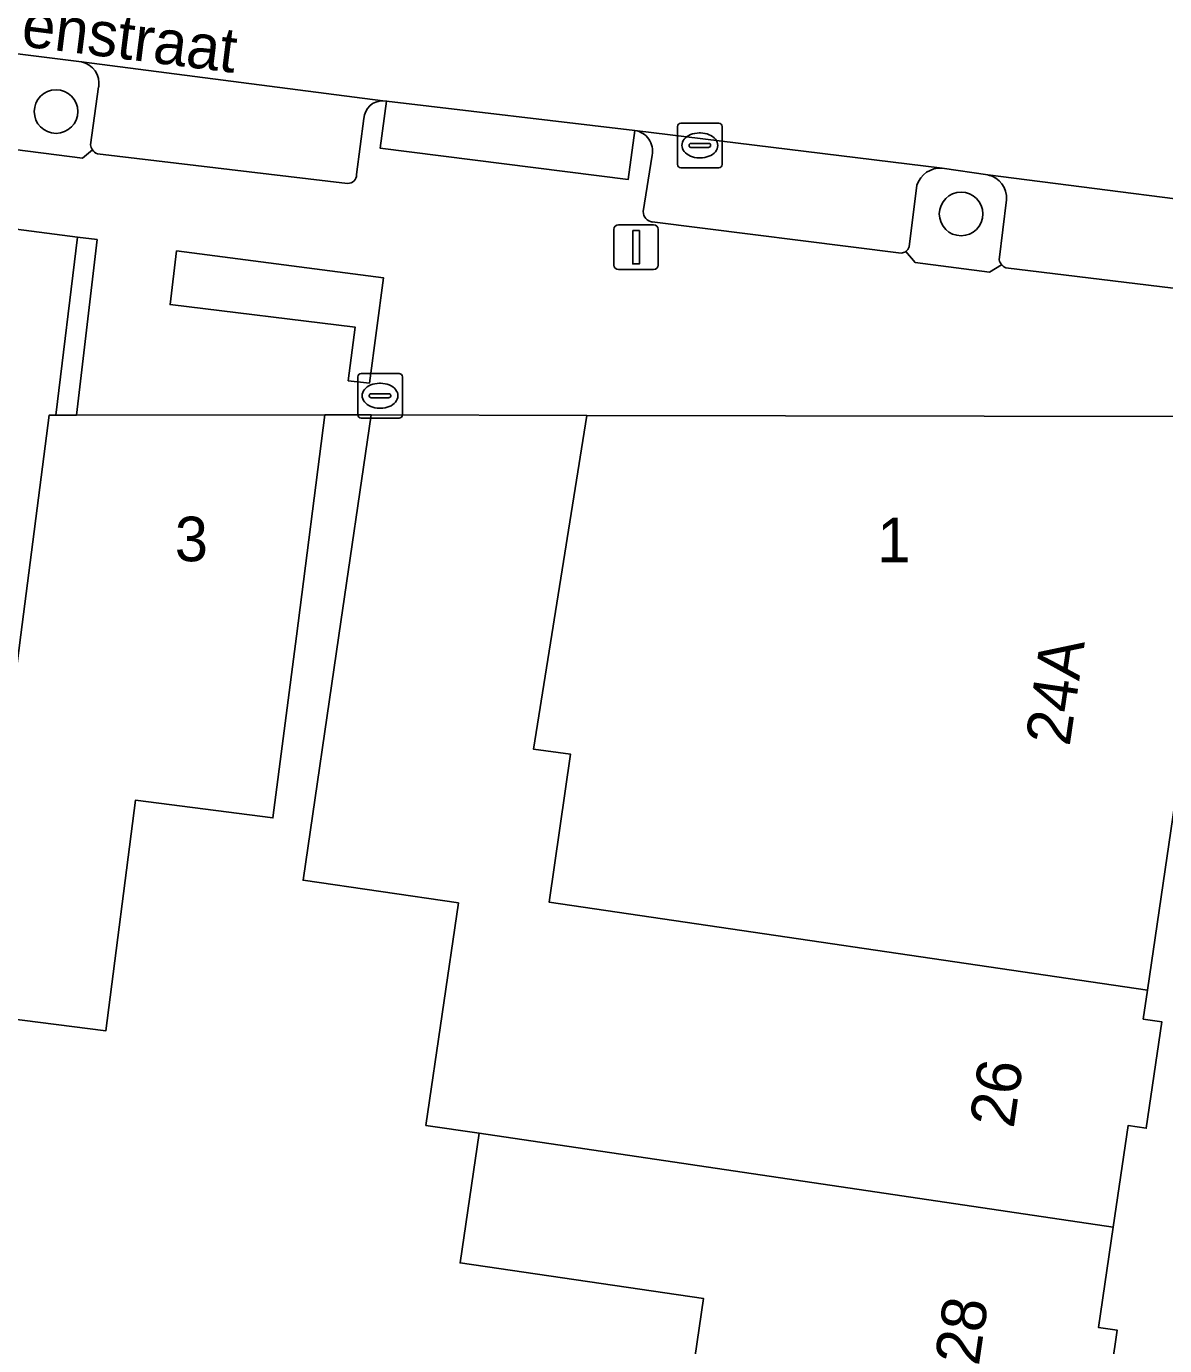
# Model space of a CAD drawing. Extents: x 161692 to 162379, y 380760 to 381678.
# Drawn here: x 162308.58 to 162334.11, y 381525.86 to 381555.45 of the extents above; entities that cross this region are included whole.
import ezdxf

# ---------------------------------------------------------------- set-up
doc = ezdxf.new("R2010")
doc.units = 0
for name, color, linetype in [('IMGEO_Boom', 7, 'Continuous'), ('IMGEO_Erf', 7, 'Continuous'), ('IMGEO_Grasland_overig', 7, 'Continuous'), ('IMGEO_Groenvoorziening', 7, 'Continuous'), ('IMGEO_Kolk', 7, 'Continuous'), ('IMGEO_Lichtmast', 7, 'Continuous'), ('IMGEO_Openbare_ruimte_label', 7, 'Continuous'), ('IMGEO_Pand', 7, 'Continuous'), ('IMGEO_Pand_nummerreeks', 7, 'Continuous'), ('IMGEO_Parkeervlak_open', 7, 'Continuous'), ('IMGEO_Rijbaan_lokaal_open', 7, 'Continuous'), ('IMGEO_Voetpad_open', 7, 'Continuous')]:
    doc.layers.add(name, color=color, linetype=linetype)

msp = doc.modelspace()

# ---------------------------------------------------------------- linework, layer by layer
at = {"layer": 'IMGEO_Boom'}
for centre in [(162309.245, 381553.537), (162329.549, 381551.241)]:
    msp.add_circle(centre, 0.489, dxfattribs=at)
at = {"layer": 'IMGEO_Erf'}
for points in [[(162323.426, 381524.563), (162323.771, 381526.915), (162318.31, 381527.716), (162318.736, 381530.623), (162317.541, 381530.799), (162318.271, 381535.788), (162314.786, 381536.298), (162315.59, 381541.785), (162316.315, 381546.732), (162315.275, 381546.732), (162314.637, 381541.771), (162314.112, 381537.696), (162311.027, 381538.093), (162310.361, 381532.918), (162307.365, 381533.304), (162308.459, 381541.798), (162309.094, 381546.73), (162309.237, 381546.73), (162309.726, 381550.717), (162289.182, 381553.397), (162275.96, 381554.905), (162271.335, 381518.964)], [(162335.31, 381518.353), (162339.507, 381545.608), (162338.966, 381546.521), (162334.521, 381546.695), (162335.434, 381545.468), (162333.729, 381533.83), (162333.634, 381533.183), (162334.051, 381533.122), (162333.701, 381530.735), (162333.296, 381530.795), (162332.963, 381528.518), (162332.633, 381526.265), (162333.052, 381526.203), (162332.703, 381523.82)]]:
    msp.add_lwpolyline(points, dxfattribs=at)
at = {"layer": 'IMGEO_Grasland_overig'}
for points in [[(162309.816, 381554.649), (162308.322, 381554.842), (162308.033, 381552.722), (162309.84, 381552.494), (162310.062, 381552.675)], [(162310.019, 381552.79), (162310.201, 381554.09)], [(162330.15, 381552.114), (162329.125, 381552.27)], [(162328.557, 381551.885), (162328.383, 381550.5)], [(162330.399, 381550.214), (162330.568, 381551.559)], [(162328.308, 381550.399), (162328.516, 381550.154), (162330.184, 381549.937), (162330.457, 381550.102)]]:
    msp.add_lwpolyline(points, dxfattribs=at)
msp.add_lwpolyline([(162309.707, 381546.73), (162310.167, 381550.667), (162309.726, 381550.717), (162309.237, 381546.73)], close=True, dxfattribs=at)
for centre, radius, start, end in [((162309.716, 381554.168), 0.492, 350.9069, 78.2058), ((162310.251, 381552.811), 0.232, 185.19, 215.8129), ((162329.092, 381551.707), 0.564, 86.647, 161.6132), ((162330.046, 381551.601), 0.523, 355.3966, 78.5741), ((162328.201, 381550.557), 0.19, 304.0961, 342.7107), ((162330.669, 381550.283), 0.278, 194.2802, 220.4753)]:
    msp.add_arc(centre, radius, start, end, dxfattribs=at)
at = {"layer": 'IMGEO_Groenvoorziening'}
msp.add_lwpolyline([(162316.588, 381549.811), (162311.949, 381550.411), (162311.803, 381549.209), (162315.954, 381548.703), (162315.799, 381547.498), (162316.275, 381547.448)], close=True, dxfattribs=at)
at = {"layer": 'IMGEO_Kolk'}
for p, q in [((162323.262, 381553.277), (162324.114, 381553.277)), ((162323.187, 381552.351), (162323.187, 381553.203)), ((162323.675, 381553.057), (162323.7, 381553.057)), ((162324.188, 381553.203), (162324.188, 381552.351)), ((162323.446, 381552.771), (162323.446, 381552.783)), ((162323.884, 381552.734), (162323.486, 381552.734)), ((162323.489, 381552.82), (162323.887, 381552.82)), ((162323.93, 381552.783), (162323.93, 381552.771)), ((162323.698, 381552.497), (162323.673, 381552.497)), ((162324.114, 381552.277), (162323.262, 381552.277)), ((162316.088, 381547.663), (162316.94, 381547.663)), ((162316.013, 381546.737), (162316.013, 381547.589)), ((162316.501, 381547.443), (162316.526, 381547.443)), ((162317.014, 381547.589), (162317.014, 381546.737)), ((162316.272, 381547.157), (162316.272, 381547.169)), ((162316.71, 381547.12), (162316.312, 381547.12)), ((162316.315, 381547.206), (162316.713, 381547.206)), ((162316.756, 381547.169), (162316.756, 381547.157)), ((162316.524, 381546.883), (162316.499, 381546.883)), ((162316.94, 381546.663), (162316.088, 381546.663))]:
    msp.add_line(p, q, dxfattribs=at)
for points in [[(162323.262, 381553.277), (162324.114, 381553.277)], [(162323.187, 381552.351), (162323.187, 381553.203)], [(162324.188, 381553.203), (162324.188, 381552.351)], [(162324.114, 381552.277), (162323.262, 381552.277)], [(162316.088, 381547.663), (162316.94, 381547.663)], [(162316.013, 381546.737), (162316.013, 381547.589)], [(162317.014, 381547.589), (162317.014, 381546.737)], [(162316.94, 381546.663), (162316.088, 381546.663)]]:
    msp.add_lwpolyline(points, dxfattribs=at)
for centre, radius, start, end in [((162323.264, 381553.201), 0.0765, 91.552, 178.448), ((162323.264, 381553.201), 0.0765, 91.552, 178.448), ((162324.112, 381553.201), 0.0765, 1.552, 88.448), ((162324.112, 381553.201), 0.0765, 1.552, 88.448), ((162323.486, 381552.78), 0.0403, 85.8775, 175.7526), ((162323.483, 381552.77), 0.0366, 178.938, 274.7102), ((162323.887, 381552.777), 0.043, 264.8664, 352.4533), ((162323.891, 381552.782), 0.0386, 1.7309, 96.639), ((162323.264, 381552.353), 0.0765, 181.552, 268.448), ((162323.264, 381552.353), 0.0765, 181.552, 268.448), ((162324.112, 381552.353), 0.0765, 271.552, 358.448), ((162324.112, 381552.353), 0.0765, 271.552, 358.448), ((162316.09, 381547.587), 0.0765, 91.552, 178.448), ((162316.09, 381547.587), 0.0765, 91.552, 178.448), ((162316.938, 381547.587), 0.0765, 1.552, 88.448), ((162316.938, 381547.587), 0.0765, 1.552, 88.448), ((162316.312, 381547.166), 0.0403, 85.8775, 175.7526), ((162316.309, 381547.156), 0.0366, 178.938, 274.7102), ((162316.713, 381547.163), 0.043, 264.8664, 352.4533), ((162316.717, 381547.168), 0.0386, 1.7309, 96.639), ((162316.09, 381546.739), 0.0765, 181.552, 268.448), ((162316.09, 381546.739), 0.0765, 181.552, 268.448), ((162316.938, 381546.739), 0.0765, 271.552, 358.448), ((162316.938, 381546.739), 0.0765, 271.552, 358.448)]:
    msp.add_arc(centre, radius, start, end, dxfattribs=at)
for centre, major_axis, ratio, start_param, end_param in [((162323.674, 381552.777), (-0.387, 0.002), 0.722429, 4.712389, 7.853982), ((162323.699, 381552.777), (-0.39, 0.002), 0.717154, 1.570796, 4.712389), ((162316.5, 381547.163), (-0.387, 0.002), 0.722429, 4.712389, 7.853982), ((162316.525, 381547.163), (-0.39, 0.002), 0.717154, 1.570796, 4.712389)]:
    msp.add_ellipse(centre, major_axis=major_axis, ratio=ratio, start_param=start_param, end_param=end_param, dxfattribs=at)
at = {"layer": 'IMGEO_Lichtmast'}
for p, q in [((162321.761, 381550.094), (162321.761, 381550.894)), ((162321.761, 381550.894), (162321.761, 381550.094)), ((162321.861, 381550.994), (162322.651, 381550.994)), ((162322.651, 381550.994), (162321.861, 381550.994)), ((162322.751, 381550.894), (162322.751, 381550.094)), ((162322.751, 381550.094), (162322.751, 381550.894)), ((162322.651, 381549.994), (162321.861, 381549.994)), ((162321.861, 381549.994), (162322.651, 381549.994))]:
    msp.add_line(p, q, dxfattribs=at)
msp.add_lwpolyline([(162322.181, 381550.869), (162322.331, 381550.869), (162322.331, 381550.119), (162322.181, 381550.119), (162322.181, 381550.869)], dxfattribs=at)
for centre, start, end in [((162321.861, 381550.894), 90, 180), ((162321.861, 381550.894), 90, 180), ((162322.651, 381550.894), 0, 90), ((162322.651, 381550.894), 360, 90), ((162321.861, 381550.094), 180, 270), ((162321.861, 381550.094), 180, 270), ((162322.651, 381550.094), 270, 0), ((162322.651, 381550.094), 270, 0)]:
    msp.add_arc(centre, 0.1, start, end, dxfattribs=at)
at = {"layer": 'IMGEO_Pand'}
for points in [[(162315.275, 381546.732), (162309.707, 381546.73), (162309.237, 381546.73), (162309.094, 381546.73), (162308.459, 381541.798), (162307.365, 381533.304), (162310.361, 381532.918), (162311.027, 381538.093), (162314.112, 381537.696), (162314.637, 381541.771)], [(162318.736, 381530.623), (162332.963, 381528.518), (162333.296, 381530.795), (162333.701, 381530.735), (162334.051, 381533.122), (162333.634, 381533.183), (162333.729, 381533.83), (162320.304, 381535.809), (162320.788, 381539.124), (162319.956, 381539.237), (162321.151, 381546.722), (162316.315, 381546.732), (162315.59, 381541.785), (162314.786, 381536.298), (162318.271, 381535.788), (162317.541, 381530.799)], [(162333.729, 381533.83), (162335.434, 381545.468), (162334.521, 381546.695), (162321.151, 381546.722), (162319.956, 381539.237), (162320.788, 381539.124), (162320.304, 381535.809)], [(162318.736, 381530.623), (162318.31, 381527.716), (162323.771, 381526.915), (162323.426, 381524.563), (162332.181, 381523.268), (162332.271, 381523.883), (162332.703, 381523.82), (162333.052, 381526.203), (162332.633, 381526.265), (162332.963, 381528.518)]]:
    msp.add_lwpolyline(points, close=True, dxfattribs=at)
at = {"layer": 'IMGEO_Parkeervlak_open'}
for points in [[(162316.576, 381553.78), (162309.816, 381554.649)], [(162310.201, 381554.09), (162310.019, 381552.79)], [(162315.988, 381552.122), (162316.153, 381553.38)], [(162329.125, 381552.27), (162322.233, 381553.111)], [(162310.173, 381552.592), (162315.787, 381551.926)], [(162322.618, 381552.56), (162322.416, 381551.292)], [(162337.038, 381551.235), (162330.15, 381552.114)], [(162328.383, 381550.5), (162328.557, 381551.885)], [(162330.568, 381551.559), (162330.399, 381550.214)], [(162322.622, 381551.06), (162328.204, 381550.363)], [(162330.549, 381550.031), (162336.152, 381549.352)]]:
    msp.add_lwpolyline(points, dxfattribs=at)
for centre, radius, start, end in [((162309.716, 381554.168), 0.492, 350.9069, 78.2058), ((162316.571, 381553.362), 0.418, 89.3196, 177.4788), ((162322.163, 381552.652), 0.464, 348.5552, 81.331), ((162310.251, 381552.811), 0.232, 185.19, 215.8129), ((162310.241, 381552.798), 0.217, 214.5772, 251.8484), ((162315.795, 381552.118), 0.193, 267.5003, 1.0565), ((162329.092, 381551.707), 0.564, 86.647, 161.6132), ((162330.046, 381551.601), 0.523, 355.3966, 78.5741), ((162322.658, 381551.299), 0.242, 181.6563, 261.5495), ((162328.192, 381550.566), 0.203, 273.3726, 304.8144), ((162328.201, 381550.557), 0.19, 304.0961, 342.7107), ((162330.669, 381550.283), 0.278, 194.2802, 220.4753), ((162330.673, 381550.287), 0.284, 220.5373, 244.1451)]:
    msp.add_arc(centre, radius, start, end, dxfattribs=at)
at = {"layer": 'IMGEO_Rijbaan_lokaal_open'}
msp.add_lwpolyline([(162308.322, 381554.842), (162309.816, 381554.649), (162316.576, 381553.78), (162316.66, 381553.77), (162322.233, 381553.111), (162329.125, 381552.27), (162330.15, 381552.114), (162337.038, 381551.235), (162337.106, 381551.226), (162338.615, 381551.039), (162339.436, 381556.21), (162334.279, 381556.873), (162331.486, 381557.225), (162324.986, 381558.045), (162323.939, 381558.177), (162317, 381559.04), (162311.533, 381559.719), (162308.872, 381560.05), (162307.059, 381560.275)], dxfattribs=at)
at = {"layer": 'IMGEO_Voetpad_open'}
for points in [[(162282.263, 381556.14), (162281.992, 381555.978), (162280.029, 381556.251), (162280.3, 381558.346), (162278.144, 381558.606), (162275.96, 381554.905), (162289.182, 381553.397), (162309.726, 381550.717), (162310.167, 381550.667), (162309.707, 381546.73), (162315.275, 381546.732), (162316.315, 381546.732), (162321.151, 381546.722), (162334.521, 381546.695), (162338.966, 381546.521), (162338.615, 381551.039)], [(162310.062, 381552.675), (162309.84, 381552.494), (162308.033, 381552.722), (162308.322, 381554.842), (162306.829, 381555.035)], [(162322.233, 381553.111), (162322.079, 381552.012), (162316.518, 381552.712), (162316.66, 381553.77), (162316.576, 381553.78)], [(162316.153, 381553.38), (162315.988, 381552.122)], [(162315.787, 381551.926), (162310.173, 381552.592)], [(162322.416, 381551.292), (162322.618, 381552.56)], [(162328.204, 381550.363), (162322.622, 381551.06)], [(162330.457, 381550.102), (162330.184, 381549.937), (162328.516, 381550.154), (162328.308, 381550.399)], [(162336.152, 381549.352), (162330.549, 381550.031)]]:
    msp.add_lwpolyline(points, dxfattribs=at)
for points in [[(162322.233, 381553.111), (162316.66, 381553.77), (162316.518, 381552.712), (162322.079, 381552.012)], [(162316.275, 381547.448), (162315.799, 381547.498), (162315.954, 381548.703), (162311.803, 381549.209), (162311.949, 381550.411), (162316.588, 381549.811)]]:
    msp.add_lwpolyline(points, close=True, dxfattribs=at)
for centre, radius, start, end in [((162316.571, 381553.362), 0.418, 89.3196, 177.4788), ((162322.163, 381552.652), 0.464, 348.5552, 81.331), ((162310.241, 381552.798), 0.217, 214.5772, 251.8484), ((162315.795, 381552.118), 0.193, 267.5003, 1.0565), ((162322.658, 381551.299), 0.242, 181.6563, 261.5495), ((162328.192, 381550.566), 0.203, 273.3726, 304.8144), ((162330.673, 381550.287), 0.284, 220.5373, 244.1451)]:
    msp.add_arc(centre, radius, start, end, dxfattribs=at)

# ---------------------------------------------------------------- texts
at = {"layer": 'IMGEO_Openbare_ruimte_label'}
msp.add_text('Varenstraat', height=1, rotation=352.8181, dxfattribs=at).set_placement((162306.376, 381555.268))
at = {"layer": 'IMGEO_Pand_nummerreeks'}
for s, rotation, p in [('3', 0.0172, (162311.91, 381543.451)), ('1', 359.8843, (162327.668, 381543.429)), ('24A', 81.6652, (162331.981, 381539.284)), ('26', 81.6549, (162330.725, 381530.714)), ('28', 81.6549, (162329.944, 381525.388))]:
    msp.add_text(s, height=1, rotation=rotation, dxfattribs=at).set_placement(p)

doc.saveas('drawing.dxf')
